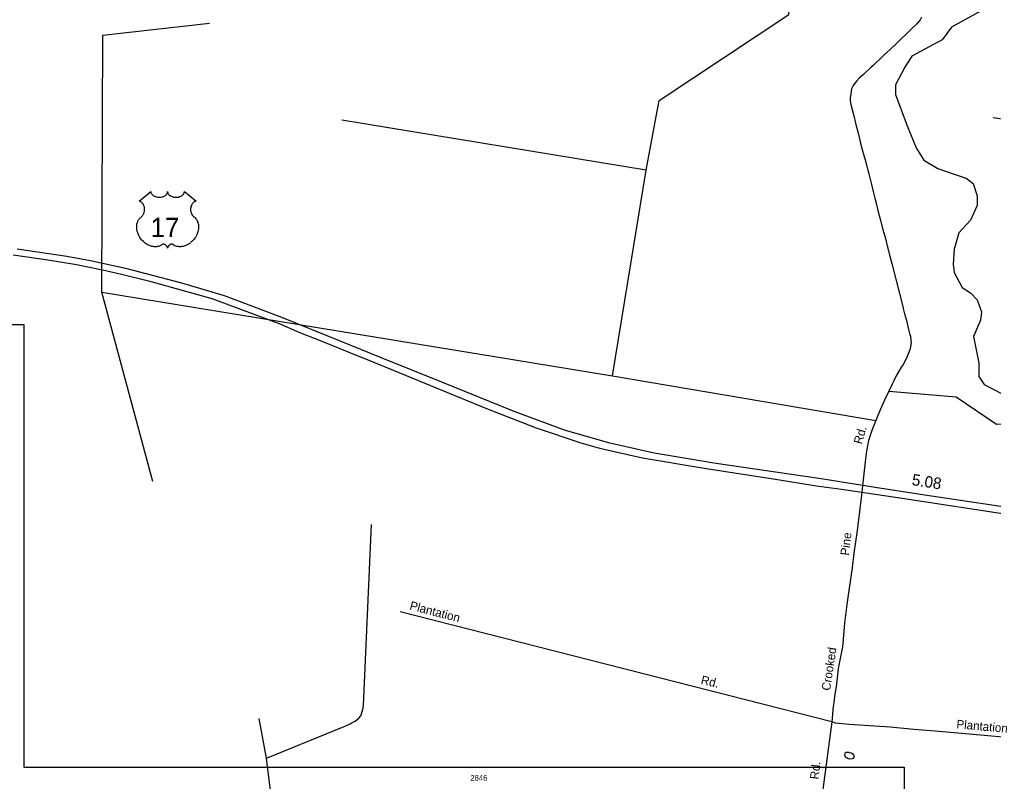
# Model space of a CAD drawing. Extents: x 2290055 to 2389491, y 66597 to 237875.
# Drawn here: x 2345021 to 2355737, y 203191 to 211575 of the extents above; entities that cross this region are included whole.
import ezdxf

# ---------------------------------------------------------------- set-up
doc = ezdxf.new("R2010")
doc.units = 0
for name, color, linetype in [('Exist Hydrographic Creek Single Shore', 7, 'Continuous'), ('Exist Hydrographic Pond Under 1500 Sq Ft', 7, 'Continuous'), ('Exist Road Non-System Type 51', 7, 'Continuous'), ('Exist Road Non-System Type 51 Label', 7, 'Continuous'), ('Exist Road Primary US Divided Attributed', 7, 'Continuous'), ('Exist Road Primary US Mileage Hundredths English Label', 7, 'Continuous'), ('Exist Road Primary US Shield CELL', 7, 'Continuous'), ('Exist Road Primary US Shield Number Label', 7, 'Continuous'), ('Exist Road Secondary Type 51 Number Label', 7, 'Continuous'), ('Map Preparation Inset Cut Line', 7, 'Continuous')]:
    doc.layers.add(name, color=color, linetype=linetype)

msp = doc.modelspace()

# ---------------------------------------------------------------- linework, layer by layer
at = {"layer": 'Exist Hydrographic Creek Single Shore'}
msp.add_lwpolyline([(2355602, 211670), (2355274, 211489), (2355171, 211353), (2354837, 211172), (2354761, 211052), (2354657, 210855), (2354657, 210751), (2354788, 210407), (2354884, 210164), (2354971, 210027), (2355124, 209934), (2355305, 209874), (2355436, 209830), (2355512, 209770), (2355556, 209634), (2355556, 209530), (2355485, 209366), (2355354, 209229), (2355305, 209049), (2355294, 208885), (2355305, 208792), (2355392, 208628), (2355485, 208568), (2355556, 208491), (2355605, 208360), (2355594, 208267), (2355518, 208087), (2355575, 207794), (2355575, 207647), (2355635, 207559), (2355832, 207455)], dxfattribs=at)
at = {"layer": 'Exist Hydrographic Pond Under 1500 Sq Ft'}
msp.add_lwpolyline([(2354153, 203439), (2354130, 203446), (2354119, 203452), (2354111, 203460), (2354105, 203469), (2354101, 203489), (2354103, 203504), (2354108, 203510), (2354115, 203513), (2354143, 203514), (2354150, 203511), (2354169, 203506), (2354189, 203495), (2354198, 203486), (2354202, 203464), (2354200, 203454), (2354192, 203445), (2354182, 203440), (2354153, 203439)], dxfattribs=at)
at = {"layer": 'Exist Road Non-System Type 51'}
for p, q in [((2353957, 203848), (2349211, 205059)), ((2347739, 203447), (2347657, 203884)), ((2348085, 200605), (2347739, 203447))]:
    msp.add_line(p, q, dxfattribs=at)
for points in [[(2351917, 209917), (2352060, 210683), (2353484, 211629), (2353604, 212886), (2353029, 213760), (2352144, 214167), (2351391, 214801), (2351334, 214929)], [(2346489, 206491), (2345927, 208574), (2345939, 211402), (2347111, 211533)], [(2354943, 211599), (2354928, 211573), (2354892, 211528), (2354834, 211473), (2354666, 211306), (2354598, 211246), (2354528, 211179), (2354411, 211069), (2354391, 211050), (2354320, 210985), (2354305, 210971), (2354257, 210930), (2354228, 210896), (2354194, 210849), (2354176, 210814), (2354169, 210783), (2354161, 210712), (2354160, 210678), (2354167, 210641), (2354185, 210571), (2354196, 210529), (2354222, 210421), (2354241, 210354), (2354264, 210261), (2354271, 210228), (2354296, 210130), (2354306, 210093), (2354326, 210030), (2354342, 209963), (2354355, 209918), (2354365, 209876), (2354396, 209759), (2354414, 209682), (2354431, 209608), (2354446, 209553), (2354465, 209473), (2354490, 209377), (2354520, 209266), (2354547, 209164), (2354566, 209086), (2354596, 208973), (2354619, 208889), (2354661, 208719), (2354704, 208560), (2354735, 208434), (2354742, 208395), (2354756, 208335), (2354774, 208279), (2354794, 208199), (2354805, 208149), (2354813, 208121), (2354813, 208119), (2354822, 208092), (2354828, 208044), (2354829, 208026), (2354827, 208000), (2354818, 207952), (2354810, 207921), (2354781, 207849), (2354743, 207780), (2354716, 207742), (2354665, 207653), (2354641, 207600), (2354623, 207564), (2354582, 207477), (2354539, 207387), (2354490, 207282), (2354448, 207181), (2354398, 207053), (2354363, 206942), (2354338, 206825), (2354325, 206710), (2354319, 206642), (2354299, 206476), (2354285, 206343), (2354261, 206163), (2354236, 205954), (2354199, 205703), (2354182, 205541), (2354149, 205319), (2354123, 205138), (2354096, 204934), (2354075, 204673), (2354028, 204435), (2354011, 204264), (2353987, 204126), (2353979, 204062), (2353974, 204017), (2353965, 203937), (2353960, 203885), (2353957, 203848)], [(2357751, 210924), (2357312, 210481), (2356666, 210349), (2355733, 210493)], [(2351546, 207655), (2351917, 209917), (2348568, 210468)], [(2345927, 208574), (2351546, 207655), (2354442, 207165)], [(2357725, 207750), (2357658, 207742), (2356498, 207144), (2355769, 207120), (2355326, 207419), (2354585, 207482)], [(2347739, 203447), (2348593, 203796), (2348617, 203807), (2348658, 203827), (2348682, 203839), (2348713, 203857), (2348756, 203888), (2348775, 203913), (2348800, 203984), (2348806, 204024), (2348806, 204026), (2348895, 206019)], [(2353957, 203848), (2353677, 201725), (2353665, 201678), (2353662, 201668), (2353649, 201640), (2353619, 201584), (2353598, 201560), (2353559, 201536), (2353294, 201378)], [(2356702, 203611), (2356216, 203652), (2355881, 203675), (2355634, 203697), (2355096, 203744), (2354861, 203764), (2354598, 203788), (2354319, 203809), (2354149, 203818), (2354000, 203834), (2353957, 203848)]]:
    msp.add_lwpolyline(points, dxfattribs=at)
at = {"layer": 'Exist Road Primary US Divided Attributed'}
for points in [[(2344952, 208985), (2345334, 208931), (2345647, 208879), (2345953, 208817), (2346145, 208775), (2346440, 208701), (2346930, 208564), (2347139, 208504), (2347895, 208222), (2348077, 208143), (2348364, 208027), (2348646, 207914), (2348925, 207802), (2350158, 207295), (2350375, 207211), (2350707, 207081), (2351197, 206917), (2351377, 206867), (2351516, 206834), (2351874, 206754), (2352532, 206642), (2353359, 206513), (2353790, 206446), (2354065, 206408), (2354732, 206307), (2356050, 206107)], [(2344996, 209052), (2345543, 208971), (2345804, 208923), (2346189, 208841), (2346804, 208679), (2347272, 208538), (2347902, 208300), (2348539, 208043), (2349008, 207853), (2349665, 207587), (2350460, 207265), (2351023, 207056), (2351502, 206920), (2352004, 206806), (2352488, 206727), (2352661, 206698), (2353840, 206524), (2354458, 206426), (2355055, 206336), (2356137, 206172)]]:
    msp.add_lwpolyline(points, dxfattribs=at)
at = {"layer": 'Exist Road Primary US Shield CELL'}
msp.add_lwpolyline([(2346467, 209681), (2346467, 209675), (2346468, 209669), (2346469, 209666), (2346472, 209659), (2346477, 209652), (2346484, 209645), (2346492, 209639), (2346497, 209635), (2346506, 209631), (2346516, 209626), (2346527, 209623), (2346538, 209621), (2346550, 209620), (2346563, 209619), (2346576, 209620), (2346590, 209623), (2346597, 209625), (2346605, 209627), (2346612, 209630), (2346619, 209634), (2346625, 209638), (2346630, 209642), (2346637, 209648), (2346643, 209655), (2346645, 209659), (2346647, 209663), (2346650, 209670), (2346650, 209674), (2346651, 209681), (2346651, 209675), (2346652, 209671), (2346653, 209668), (2346654, 209664), (2346657, 209658), (2346660, 209654), (2346666, 209647), (2346669, 209644), (2346673, 209641), (2346681, 209635), (2346692, 209630), (2346697, 209627), (2346702, 209626), (2346708, 209624), (2346715, 209622), (2346722, 209621), (2346729, 209620), (2346736, 209619), (2346741, 209619), (2346748, 209619), (2346755, 209620), (2346761, 209620), (2346769, 209622), (2346775, 209623), (2346782, 209625), (2346789, 209628), (2346795, 209630), (2346803, 209634), (2346810, 209638), (2346815, 209642), (2346820, 209647), (2346825, 209654), (2346829, 209658), (2346831, 209663), (2346833, 209668), (2346834, 209673), (2346835, 209677), (2346835, 209681), (2346963, 209579), (2346960, 209577), (2346953, 209574), (2346948, 209571), (2346939, 209564), (2346935, 209561), (2346931, 209558), (2346928, 209554), (2346925, 209550), (2346921, 209545), (2346918, 209540), (2346915, 209534), (2346912, 209529), (2346908, 209519), (2346906, 209512), (2346905, 209507), (2346904, 209495), (2346903, 209490), (2346903, 209484), (2346903, 209479), (2346904, 209473), (2346905, 209468), (2346906, 209463), (2346908, 209456), (2346910, 209449), (2346913, 209442), (2346918, 209431), (2346926, 209420), (2346931, 209413), (2346937, 209408), (2346945, 209401), (2346949, 209397), (2346954, 209392), (2346962, 209383), (2346965, 209379), (2346969, 209374), (2346972, 209369), (2346975, 209363), (2346977, 209358), (2346982, 209347), (2346985, 209337), (2346986, 209331), (2346989, 209318), (2346990, 209312), (2346991, 209300), (2346991, 209285), (2346990, 209271), (2346987, 209254), (2346985, 209245), (2346981, 209233), (2346978, 209223), (2346972, 209208), (2346967, 209198), (2346960, 209185), (2346956, 209178), (2346950, 209170), (2346943, 209160), (2346936, 209151), (2346926, 209140), (2346918, 209133), (2346908, 209124), (2346902, 209119), (2346894, 209112), (2346882, 209104), (2346870, 209097), (2346860, 209092), (2346851, 209088), (2346840, 209084), (2346821, 209079), (2346814, 209077), (2346806, 209076), (2346798, 209075), (2346791, 209075), (2346781, 209075), (2346771, 209076), (2346761, 209077), (2346752, 209079), (2346741, 209082), (2346732, 209086), (2346723, 209090), (2346707, 209101), (2346702, 209103), (2346699, 209104), (2346693, 209104), (2346688, 209103), (2346682, 209100), (2346678, 209098), (2346673, 209095), (2346670, 209092), (2346665, 209088), (2346662, 209085), (2346660, 209082), (2346655, 209075), (2346654, 209072), (2346652, 209067), (2346651, 209061), (2346649, 209069), (2346646, 209074), (2346644, 209079), (2346641, 209083), (2346636, 209088), (2346632, 209092), (2346627, 209096), (2346622, 209099), (2346618, 209101), (2346614, 209103), (2346610, 209104), (2346606, 209104), (2346603, 209104), (2346598, 209103), (2346593, 209099), (2346587, 209095), (2346581, 209091), (2346574, 209087), (2346569, 209085), (2346562, 209083), (2346555, 209080), (2346547, 209078), (2346539, 209077), (2346532, 209075), (2346524, 209075), (2346517, 209074), (2346510, 209075), (2346503, 209075), (2346496, 209076), (2346486, 209077), (2346478, 209079), (2346469, 209081), (2346461, 209084), (2346451, 209088), (2346440, 209093), (2346431, 209097), (2346419, 209104), (2346404, 209115), (2346392, 209124), (2346384, 209131), (2346372, 209144), (2346365, 209152), (2346353, 209167), (2346346, 209177), (2346341, 209185), (2346335, 209197), (2346331, 209205), (2346326, 209217), (2346322, 209227), (2346319, 209237), (2346317, 209243), (2346315, 209254), (2346313, 209262), (2346312, 209273), (2346311, 209284), (2346311, 209294), (2346311, 209303), (2346312, 209313), (2346314, 209324), (2346316, 209333), (2346318, 209340), (2346320, 209348), (2346324, 209357), (2346328, 209365), (2346332, 209372), (2346337, 209380), (2346342, 209386), (2346349, 209393), (2346356, 209400), (2346362, 209405), (2346370, 209412), (2346373, 209417), (2346378, 209423), (2346382, 209429), (2346385, 209434), (2346389, 209441), (2346391, 209447), (2346394, 209456), (2346396, 209462), (2346397, 209469), (2346398, 209477), (2346398, 209486), (2346398, 209494), (2346397, 209502), (2346396, 209511), (2346394, 209518), (2346390, 209527), (2346387, 209533), (2346382, 209542), (2346377, 209549), (2346371, 209556), (2346366, 209562), (2346360, 209566), (2346355, 209570), (2346348, 209573), (2346342, 209577), (2346338, 209578)], close=True, dxfattribs=at)
at = {"layer": 'Map Preparation Inset Cut Line'}
msp.add_lwpolyline([(2334313, 192136), (2334313, 208220), (2345070, 208220), (2345070, 203348), (2354753, 203348), (2354753, 199924), (2369645, 199924), (2369645, 192136), (2354753, 192136)], close=True, dxfattribs=at)

# ---------------------------------------------------------------- texts
at = {"layer": 'Exist Road Non-System Type 51 Label'}
for s, rotation, p in [('Rd.', 73.8528, (2354287, 206896)), ('Pine', 83.1709, (2354145, 205674)), ('Plantation', 345.2988, (2349307, 205086)), ('Crooked', 81.3902, (2353938, 204186)), ('Rd.', 346.5696, (2352511, 204267)), ('Plantation', 354.9872, (2355326, 203777)), ('Rd.', 83.3844, (2353811, 203211))]:
    msp.add_text(s, height=95, rotation=rotation, dxfattribs=at).set_placement(p)
at = {"layer": 'Exist Road Primary US Mileage Hundredths English Label'}
msp.add_text('5.08', height=125, rotation=351.5604, dxfattribs=at).set_placement((2354832, 206453))
at = {"layer": 'Exist Road Primary US Shield Number Label'}
msp.add_text('17', height=212.5, dxfattribs=at).set_placement((2346463, 209181))
at = {"layer": 'Exist Road Secondary Type 51 Number Label'}
msp.add_text('2846', height=62.5, dxfattribs=at).set_placement((2349982, 203200))

doc.saveas('drawing.dxf')
